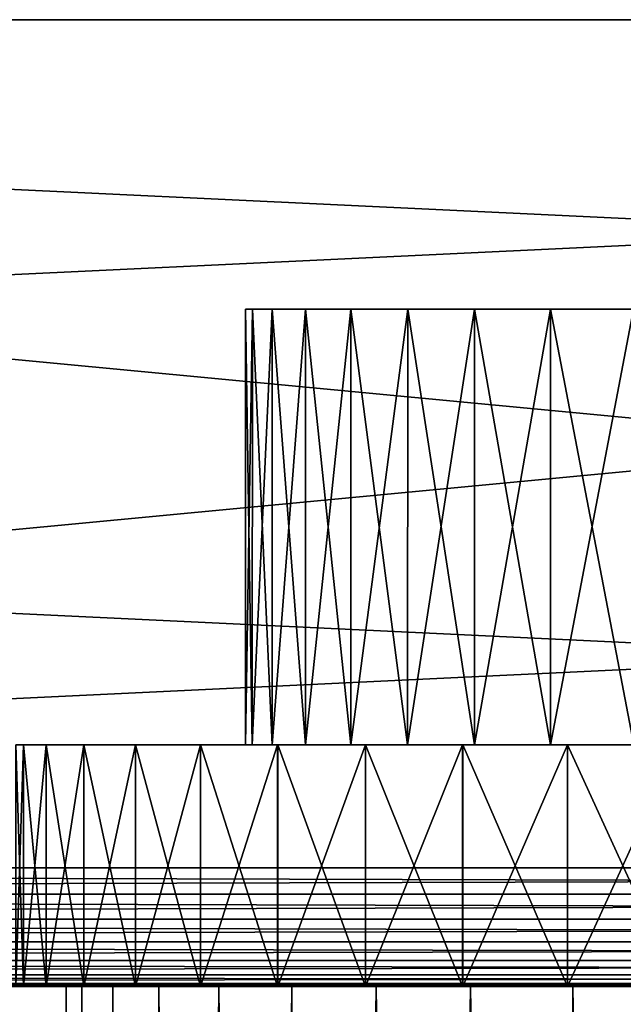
# Model space of a CAD drawing. Header units: metres. Extents: x -44 to 117, y -432 to 89.
# Tile 1020 of 1056: x -7.37 to -2.37, y 81.15 to 89.3. Entities that reach past the tile are written whole.
import ezdxf

# ---------------------------------------------------------------- set-up
doc = ezdxf.new("R2010")
doc.units = ezdxf.units.M
doc.layers.add('solid_125568', color=7, linetype='CONTINUOUS')

msp = doc.modelspace()

# ---------------------------------------------------------------- linework, layer by layer
at = {"layer": 'solid_125568'}
for points in [[(37.000347, 89.300003, 460), (37.00037, 89.300003, 440), (-37.00037, 89.300003, 440)], [(-36.939213, 85.791275, 440.061249), (-37.00037, 89.300003, 440), (37.00037, 89.300003, 440)], [(-37.000347, 89.300003, 460), (37.000347, 89.300003, 460), (-37.00037, 89.300003, 440)], [(36.939213, 85.791275, 459.938751), (37.000347, 89.300003, 460), (-37.000347, 89.300003, 460)], [(36.877968, 82.282547, 459.877502), (-37.000347, 89.300003, 460), (-36.939213, 85.791275, 459.938751)], [(36.939213, 85.791275, 459.938751), (-37.000347, 89.300003, 460), (36.877968, 82.282547, 459.877502)], [(-36.939213, 85.791275, 440.061249), (37.00037, 89.300003, 440), (-36.877968, 82.282547, 440.122498)], [(-36.877968, 82.282547, 440.122498), (37.00037, 89.300003, 440), (36.939213, 85.791275, 440.061249)], [(-5.442047, 86.904884, 450.790466), (-5.444017, 83.300003, 450.782745), (-5.5, 83.300003, 450)], [(-5.5, 86.904884, 450), (-5.5, 83.300003, 450), (-5.444018, 83.300003, 449.217255)], [(-5.5, 86.904884, 450), (-5.442047, 86.904884, 450.790466), (-5.5, 83.300003, 450)], [(-5.442047, 86.904884, 449.209534), (-5.5, 86.904884, 450), (-5.444018, 83.300003, 449.217255)], [(-5.5, 86.904884, 450), (5.5, 86.904884, 450), (5.442047, 86.904884, 450.790466)], [(-5.442047, 86.904884, 449.209534), (5.5, 86.904884, 450), (-5.5, 86.904884, 450)], [(-5.5, 86.904884, 450), (5.442047, 86.904884, 450.790466), (-5.442047, 86.904884, 450.790466)], [(-5.442047, 86.904884, 449.209534), (-5.444018, 83.300003, 449.217255), (-5.277203, 83.300003, 448.450439)], [(-5.277211, 86.904884, 451.54953), (-5.2772, 83.300003, 451.549561), (-5.444017, 83.300003, 450.782745)], [(-5.442047, 86.904884, 450.790466), (-5.277211, 86.904884, 451.54953), (-5.444017, 83.300003, 450.782745)], [(-5.277211, 86.904884, 448.45047), (-5.442047, 86.904884, 449.209534), (-5.277203, 83.300003, 448.450439)], [(5.442047, 86.904884, 449.209534), (5.5, 86.904884, 450), (-5.442047, 86.904884, 449.209534)], [(-5.442047, 86.904884, 450.790466), (5.442047, 86.904884, 450.790466), (5.277211, 86.904884, 451.54953)], [(-5.442047, 86.904884, 450.790466), (5.277211, 86.904884, 451.54953), (-5.277211, 86.904884, 451.54953)], [(5.442047, 86.904884, 449.209534), (-5.442047, 86.904884, 449.209534), (-5.277211, 86.904884, 448.45047)], [(-5.277211, 86.904884, 451.54953), (-5.002201, 86.904884, 452.284424), (-5.2772, 83.300003, 451.549561)], [(-5.277211, 86.904884, 448.45047), (-5.277203, 83.300003, 448.450439), (-5.002975, 83.300003, 447.71521)], [(-5.002201, 86.904884, 447.715576), (-5.277211, 86.904884, 448.45047), (-5.002975, 83.300003, 447.71521)], [(-5.277211, 86.904884, 451.54953), (5.277211, 86.904884, 451.54953), (5.002201, 86.904884, 452.284424)], [(-5.277211, 86.904884, 451.54953), (5.002201, 86.904884, 452.284424), (-5.002201, 86.904884, 452.284424)], [(5.277211, 86.904884, 448.45047), (-5.277211, 86.904884, 448.45047), (-5.002201, 86.904884, 447.715576)], [(5.442047, 86.904884, 449.209534), (-5.277211, 86.904884, 448.45047), (5.277211, 86.904884, 448.45047)], [(-5.002201, 86.904884, 452.284424), (-5.002971, 83.300003, 452.28479), (-5.2772, 83.300003, 451.549561)], [(-5.002201, 86.904884, 447.715576), (-5.002975, 83.300003, 447.71521), (-4.626896, 83.300003, 447.026489)], [(-4.626894, 86.904884, 452.973511), (-4.626889, 83.300003, 452.973541), (-5.002971, 83.300003, 452.28479)], [(-5.002201, 86.904884, 452.284424), (-4.626894, 86.904884, 452.973511), (-5.002971, 83.300003, 452.28479)], [(-4.626894, 86.904884, 447.026489), (-5.002201, 86.904884, 447.715576), (-4.626896, 83.300003, 447.026489)], [(-5.002201, 86.904884, 452.284424), (5.002201, 86.904884, 452.284424), (4.626894, 86.904884, 452.973511)], [(-5.002201, 86.904884, 452.284424), (4.626894, 86.904884, 452.973511), (-4.626894, 86.904884, 452.973511)], [(5.002201, 86.904884, 447.715576), (-5.002201, 86.904884, 447.715576), (-4.626894, 86.904884, 447.026489)], [(5.277211, 86.904884, 448.45047), (-5.002201, 86.904884, 447.715576), (5.002201, 86.904884, 447.715576)], [(-4.626894, 86.904884, 447.026489), (-4.626896, 83.300003, 447.026489), (-4.156623, 83.300003, 446.398254)], [(-4.626894, 86.904884, 452.973511), (-4.155979, 86.904884, 453.601166), (-4.626889, 83.300003, 452.973541)], [(-4.155979, 86.904884, 446.398834), (-4.626894, 86.904884, 447.026489), (-4.156623, 83.300003, 446.398254)], [(-4.626894, 86.904884, 452.973511), (4.626894, 86.904884, 452.973511), (4.155979, 86.904884, 453.601166)], [(-4.626894, 86.904884, 452.973511), (4.155979, 86.904884, 453.601166), (-4.155979, 86.904884, 453.601166)], [(4.626894, 86.904884, 447.026489), (-4.626894, 86.904884, 447.026489), (-4.155979, 86.904884, 446.398834)], [(5.002201, 86.904884, 447.715576), (-4.626894, 86.904884, 447.026489), (4.626894, 86.904884, 447.026489)], [(-4.155979, 86.904884, 453.601166), (-4.156613, 83.300003, 453.601746), (-4.626889, 83.300003, 452.973541)], [(-4.155979, 86.904884, 446.398834), (-4.156623, 83.300003, 446.398254), (-3.601757, 83.300003, 445.843384)], [(-3.601734, 86.904884, 454.156616), (-3.601742, 83.300003, 454.156616), (-4.156613, 83.300003, 453.601746)], [(-4.155979, 86.904884, 453.601166), (-3.601734, 86.904884, 454.156616), (-4.156613, 83.300003, 453.601746)], [(-3.601734, 86.904884, 445.843384), (-4.155979, 86.904884, 446.398834), (-3.601757, 83.300003, 445.843384)], [(-4.155979, 86.904884, 453.601166), (4.155979, 86.904884, 453.601166), (3.601734, 86.904884, 454.156616)], [(-4.155979, 86.904884, 453.601166), (3.601734, 86.904884, 454.156616), (-3.601734, 86.904884, 454.156616)], [(4.155979, 86.904884, 446.398834), (-4.155979, 86.904884, 446.398834), (-3.601734, 86.904884, 445.843384)], [(4.626894, 86.904884, 447.026489), (-4.155979, 86.904884, 446.398834), (4.155979, 86.904884, 446.398834)], [(-3.601734, 86.904884, 445.843384), (-3.601757, 83.300003, 445.843384), (-2.973527, 83.300003, 445.373108)], [(-2.973064, 86.904884, 454.62619), (-2.973518, 83.300003, 454.626892), (-3.601742, 83.300003, 454.156616)], [(-3.601734, 86.904884, 454.156616), (-2.973064, 86.904884, 454.62619), (-3.601742, 83.300003, 454.156616)], [(-2.973064, 86.904884, 445.37381), (-3.601734, 86.904884, 445.843384), (-2.973527, 83.300003, 445.373108)], [(-3.601734, 86.904884, 454.156616), (3.601734, 86.904884, 454.156616), (2.973064, 86.904884, 454.62619)], [(-3.601734, 86.904884, 454.156616), (2.973064, 86.904884, 454.62619), (-2.973064, 86.904884, 454.62619)], [(3.601734, 86.904884, 445.843384), (-3.601734, 86.904884, 445.843384), (-2.973064, 86.904884, 445.37381)], [(4.155979, 86.904884, 446.398834), (-3.601734, 86.904884, 445.843384), (3.601734, 86.904884, 445.843384)], [(-2.973064, 86.904884, 445.37381), (-2.973527, 83.300003, 445.373108), (-2.284767, 83.300003, 444.997009)], [(-2.284783, 86.904884, 455.002991), (-2.284752, 83.300003, 455.002991), (-2.973518, 83.300003, 454.626892)], [(-2.973064, 86.904884, 454.62619), (-2.284783, 86.904884, 455.002991), (-2.973518, 83.300003, 454.626892)], [(-2.284783, 86.904884, 444.997009), (-2.973064, 86.904884, 445.37381), (-2.284767, 83.300003, 444.997009)], [(-2.973064, 86.904884, 454.62619), (2.973064, 86.904884, 454.62619), (2.284783, 86.904884, 455.002991)], [(-2.973064, 86.904884, 454.62619), (2.284783, 86.904884, 455.002991), (-2.284783, 86.904884, 455.002991)], [(2.973064, 86.904884, 445.37381), (-2.973064, 86.904884, 445.37381), (-2.284783, 86.904884, 444.997009)], [(3.601734, 86.904884, 445.843384), (-2.973064, 86.904884, 445.37381), (2.973064, 86.904884, 445.37381)], [(-36.939213, 85.791275, 459.938751), (-36.877968, 82.282547, 459.877502), (36.877968, 82.282547, 459.877502)], [(36.939213, 85.791275, 440.061249), (36.877968, 82.282547, 440.122498), (-36.877968, 82.282547, 440.122498)], [(-7.4, 83.300003, 450), (-7.4, 81.300003, 450), (-7.336643, 81.300003, 449.033752)], [(-7.336643, 83.300003, 450.966248), (-7.336801, 81.300003, 450.965057), (-7.4, 81.300003, 450)], [(-7.336643, 83.300003, 450.966248), (-7.4, 81.300003, 450), (-7.4, 83.300003, 450)], [(-7.336801, 83.300003, 449.034943), (-7.4, 83.300003, 450), (-7.336643, 81.300003, 449.033752)], [(-5.5, 83.300003, 450), (-7.4, 83.300003, 450), (-7.336801, 83.300003, 449.034943)], [(-5.444017, 83.300003, 450.782745), (-7.336643, 83.300003, 450.966248), (-7.4, 83.300003, 450)], [(-5.5, 83.300003, 450), (-5.444017, 83.300003, 450.782745), (-7.4, 83.300003, 450)], [(-7.148285, 83.300003, 448.086365), (-7.336801, 83.300003, 449.034943), (-7.336643, 81.300003, 449.033752)], [(-7.336643, 83.300003, 450.966248), (-7.148285, 81.300003, 451.913635), (-7.336801, 81.300003, 450.965057)], [(-5.277203, 83.300003, 448.450439), (-7.336801, 83.300003, 449.034943), (-7.148285, 83.300003, 448.086365)], [(-5.444018, 83.300003, 449.217255), (-5.5, 83.300003, 450), (-7.336801, 83.300003, 449.034943)], [(-5.277203, 83.300003, 448.450439), (-5.444018, 83.300003, 449.217255), (-7.336801, 83.300003, 449.034943)], [(-7.148285, 83.300003, 448.086365), (-7.336643, 81.300003, 449.033752), (-7.147771, 81.300003, 448.084442)], [(-7.336643, 83.300003, 450.966248), (-7.147771, 83.300003, 451.915558), (-7.148285, 81.300003, 451.913635)], [(-5.2772, 83.300003, 451.549561), (-7.147771, 83.300003, 451.915558), (-7.336643, 83.300003, 450.966248)], [(-5.444017, 83.300003, 450.782745), (-5.2772, 83.300003, 451.549561), (-7.336643, 83.300003, 450.966248)], [(-6.83766, 83.300003, 447.170441), (-7.148285, 83.300003, 448.086365), (-7.147771, 81.300003, 448.084442)], [(-7.147771, 83.300003, 451.915558), (-6.83766, 81.300003, 452.829559), (-7.148285, 81.300003, 451.913635)], [(-5.002975, 83.300003, 447.71521), (-7.148285, 83.300003, 448.086365), (-6.83766, 83.300003, 447.170441)], [(-5.002975, 83.300003, 447.71521), (-5.277203, 83.300003, 448.450439), (-7.148285, 83.300003, 448.086365)], [(-6.83766, 83.300003, 447.170441), (-7.147771, 81.300003, 448.084442), (-6.836543, 81.300003, 447.167725)], [(-7.147771, 83.300003, 451.915558), (-6.836543, 83.300003, 452.832275), (-6.83766, 81.300003, 452.829559)], [(-5.002971, 83.300003, 452.28479), (-6.836543, 83.300003, 452.832275), (-7.147771, 83.300003, 451.915558)], [(-5.2772, 83.300003, 451.549561), (-5.002971, 83.300003, 452.28479), (-7.147771, 83.300003, 451.915558)], [(-6.409606, 83.300003, 446.301758), (-6.83766, 83.300003, 447.170441), (-6.836543, 81.300003, 447.167725)], [(-6.836543, 83.300003, 452.832275), (-6.409606, 81.300003, 453.698242), (-6.83766, 81.300003, 452.829559)], [(-4.626896, 83.300003, 447.026489), (-6.83766, 83.300003, 447.170441), (-6.409606, 83.300003, 446.301758)], [(-4.626896, 83.300003, 447.026489), (-5.002975, 83.300003, 447.71521), (-6.83766, 83.300003, 447.170441)], [(-6.409606, 83.300003, 446.301758), (-6.836543, 81.300003, 447.167725), (-6.408152, 81.300003, 446.299255)], [(-6.836543, 83.300003, 452.832275), (-6.408152, 83.300003, 453.700745), (-6.409606, 81.300003, 453.698242)], [(-4.156613, 83.300003, 453.601746), (-6.408152, 83.300003, 453.700745), (-6.836543, 83.300003, 452.832275)], [(-4.626889, 83.300003, 452.973541), (-4.156613, 83.300003, 453.601746), (-6.836543, 83.300003, 452.832275)], [(-5.002971, 83.300003, 452.28479), (-4.626889, 83.300003, 452.973541), (-6.836543, 83.300003, 452.832275)], [(-5.872028, 83.300003, 445.496735), (-6.409606, 83.300003, 446.301758), (-6.408152, 81.300003, 446.299255)], [(-6.408152, 83.300003, 453.700745), (-5.872028, 81.300003, 454.503265), (-6.409606, 81.300003, 453.698242)], [(-3.601757, 83.300003, 445.843384), (-6.409606, 83.300003, 446.301758), (-5.872028, 83.300003, 445.496735)], [(-4.156623, 83.300003, 446.398254), (-4.626896, 83.300003, 447.026489), (-6.409606, 83.300003, 446.301758)], [(-3.601757, 83.300003, 445.843384), (-4.156623, 83.300003, 446.398254), (-6.409606, 83.300003, 446.301758)], [(-5.872028, 83.300003, 445.496735), (-6.408152, 81.300003, 446.299255), (-5.870246, 81.300003, 445.494415)], [(-6.408152, 83.300003, 453.700745), (-5.870246, 83.300003, 454.505585), (-5.872028, 81.300003, 454.503265)], [(-3.601742, 83.300003, 454.156616), (-5.870246, 83.300003, 454.505585), (-6.408152, 83.300003, 453.700745)], [(-4.156613, 83.300003, 453.601746), (-3.601742, 83.300003, 454.156616), (-6.408152, 83.300003, 453.700745)], [(-5.234018, 83.300003, 444.768829), (-5.872028, 83.300003, 445.496735), (-5.870246, 81.300003, 445.494415)], [(-5.870246, 83.300003, 454.505585), (-5.234018, 81.300003, 455.231171), (-5.872028, 81.300003, 454.503265)], [(-2.973527, 83.300003, 445.373108), (-5.872028, 83.300003, 445.496735), (-5.234018, 83.300003, 444.768829)], [(-2.973527, 83.300003, 445.373108), (-3.601757, 83.300003, 445.843384), (-5.872028, 83.300003, 445.496735)], [(-5.234018, 83.300003, 444.768829), (-5.870246, 81.300003, 445.494415), (-5.231954, 81.300003, 444.766785)], [(-5.870246, 83.300003, 454.505585), (-5.231954, 83.300003, 455.233215), (-5.234018, 81.300003, 455.231171)], [(-2.284752, 83.300003, 455.002991), (-5.231954, 83.300003, 455.233215), (-5.870246, 83.300003, 454.505585)], [(-2.973518, 83.300003, 454.626892), (-2.284752, 83.300003, 455.002991), (-5.870246, 83.300003, 454.505585)], [(-3.601742, 83.300003, 454.156616), (-2.973518, 83.300003, 454.626892), (-5.870246, 83.300003, 454.505585)], [(-4.506104, 83.300003, 444.130157), (-5.234018, 83.300003, 444.768829), (-5.231954, 81.300003, 444.766785)], [(-5.231954, 83.300003, 455.233215), (-4.506104, 81.300003, 455.869843), (-5.234018, 81.300003, 455.231171)], [(-1.54953, 83.300003, 444.722778), (-5.234018, 83.300003, 444.768829), (-4.506104, 83.300003, 444.130157)], [(-2.284767, 83.300003, 444.997009), (-2.973527, 83.300003, 445.373108), (-5.234018, 83.300003, 444.768829)], [(-1.54953, 83.300003, 444.722778), (-2.284767, 83.300003, 444.997009), (-5.234018, 83.300003, 444.768829)], [(-4.506104, 83.300003, 444.130157), (-5.231954, 81.300003, 444.766785), (-4.50379, 81.300003, 444.128387)], [(-5.231954, 83.300003, 455.233215), (-4.50379, 83.300003, 455.871613), (-4.506104, 81.300003, 455.869843)], [(-5.231954, 83.300003, 455.233215), (4.506104, 83.300003, 455.869843), (-4.50379, 83.300003, 455.871613)], [(0.000004, 83.300003, 455.5), (4.506104, 83.300003, 455.869843), (-5.231954, 83.300003, 455.233215)], [(-0.782707, 83.300003, 455.444031), (0.000004, 83.300003, 455.5), (-5.231954, 83.300003, 455.233215)], [(-1.549521, 83.300003, 455.277222), (-0.782707, 83.300003, 455.444031), (-5.231954, 83.300003, 455.233215)], [(-2.284752, 83.300003, 455.002991), (-1.549521, 83.300003, 455.277222), (-5.231954, 83.300003, 455.233215)], [(-3.70114, 83.300003, 443.592072), (-4.506104, 83.300003, 444.130157), (-4.50379, 81.300003, 444.128387)], [(-4.50379, 83.300003, 455.871613), (-3.70114, 81.300003, 456.407928), (-4.506104, 81.300003, 455.869843)], [(4.50379, 83.300003, 444.128387), (-4.506104, 83.300003, 444.130157), (-3.70114, 83.300003, 443.592072)], [(5.231954, 83.300003, 444.766785), (-4.506104, 83.300003, 444.130157), (4.50379, 83.300003, 444.128387)], [(-0.000004, 83.300003, 444.5), (-4.506104, 83.300003, 444.130157), (5.231954, 83.300003, 444.766785)], [(-0.782714, 83.300003, 444.555969), (-1.54953, 83.300003, 444.722778), (-4.506104, 83.300003, 444.130157)], [(-0.000004, 83.300003, 444.5), (-0.782714, 83.300003, 444.555969), (-4.506104, 83.300003, 444.130157)], [(-3.70114, 83.300003, 443.592072), (-4.50379, 81.300003, 444.128387), (-3.69958, 81.300003, 443.591156)], [(-4.50379, 83.300003, 455.871613), (-3.69958, 83.300003, 456.408844), (-3.70114, 81.300003, 456.407928)], [(-4.50379, 83.300003, 455.871613), (4.506104, 83.300003, 455.869843), (3.70114, 83.300003, 456.407928)], [(-4.50379, 83.300003, 455.871613), (3.70114, 83.300003, 456.407928), (-3.69958, 83.300003, 456.408844)], [(-2.833156, 83.300003, 443.163818), (-3.70114, 83.300003, 443.592072), (-3.69958, 81.300003, 443.591156)], [(-3.69958, 83.300003, 456.408844), (-2.833156, 81.300003, 456.836182), (-3.70114, 81.300003, 456.407928)], [(3.69958, 83.300003, 443.591156), (-3.70114, 83.300003, 443.592072), (-2.833156, 83.300003, 443.163818)], [(4.50379, 83.300003, 444.128387), (-3.70114, 83.300003, 443.592072), (3.69958, 83.300003, 443.591156)], [(-2.833156, 83.300003, 443.163818), (-3.69958, 81.300003, 443.591156), (-2.831794, 81.300003, 443.163269)], [(-3.69958, 83.300003, 456.408844), (-2.831794, 83.300003, 456.836731), (-2.833156, 81.300003, 456.836182)], [(-3.69958, 83.300003, 456.408844), (3.70114, 83.300003, 456.407928), (2.833156, 83.300003, 456.836182)], [(-3.69958, 83.300003, 456.408844), (2.833156, 83.300003, 456.836182), (-2.831794, 83.300003, 456.836731)], [(-1.916412, 83.300003, 442.852448), (-2.833156, 83.300003, 443.163818), (-2.831794, 81.300003, 443.163269)], [(-2.831794, 83.300003, 456.836731), (-1.916412, 81.300003, 457.147552), (-2.833156, 81.300003, 456.836182)], [(2.831794, 83.300003, 443.163269), (-2.833156, 83.300003, 443.163818), (-1.916412, 83.300003, 442.852448)], [(3.69958, 83.300003, 443.591156), (-2.833156, 83.300003, 443.163818), (2.831794, 83.300003, 443.163269)], [(-1.916412, 83.300003, 442.852448), (-2.831794, 81.300003, 443.163269), (-1.914979, 81.300003, 442.852081)], [(-2.831794, 83.300003, 456.836731), (-1.914979, 83.300003, 457.147919), (-1.916412, 81.300003, 457.147552)], [(-2.831794, 83.300003, 456.836731), (2.833156, 83.300003, 456.836182), (1.916412, 83.300003, 457.147552)], [(-2.831794, 83.300003, 456.836731), (1.916412, 83.300003, 457.147552), (-1.914979, 83.300003, 457.147919)], [(-36.877968, 82.063995, 459.849426), (36.877968, 82.063995, 459.849426), (36.877968, 82.282547, 459.877502)], [(-36.877968, 82.282547, 459.877502), (-36.877968, 82.063995, 459.849426), (36.877968, 82.282547, 459.877502)], [(36.877968, 82.063995, 440.150574), (-36.877968, 82.063995, 440.150574), (-36.877968, 82.282547, 440.122498)], [(36.877968, 82.282547, 440.122498), (36.877968, 82.063995, 440.150574), (-36.877968, 82.282547, 440.122498)], [(-36.877968, 81.855713, 459.77356), (36.877968, 81.855713, 459.77356), (36.877968, 82.063995, 459.849426)], [(-36.877968, 82.063995, 459.849426), (-36.877968, 81.855713, 459.77356), (36.877968, 82.063995, 459.849426)], [(36.877968, 81.855713, 440.22644), (-36.877968, 81.855713, 440.22644), (-36.877968, 82.063995, 440.150574)], [(36.877968, 82.063995, 440.150574), (36.877968, 81.855713, 440.22644), (-36.877968, 82.063995, 440.150574)], [(-36.877968, 81.669258, 459.653656), (36.877968, 81.669258, 459.653656), (36.877968, 81.855713, 459.77356)], [(-36.877968, 81.855713, 459.77356), (-36.877968, 81.669258, 459.653656), (36.877968, 81.855713, 459.77356)], [(36.877968, 81.669258, 440.346344), (-36.877968, 81.669258, 440.346344), (-36.877968, 81.855713, 440.22644)], [(36.877968, 81.855713, 440.22644), (36.877968, 81.669258, 440.346344), (-36.877968, 81.855713, 440.22644)], [(-36.877968, 81.513794, 459.495636), (36.877968, 81.513794, 459.495636), (36.877968, 81.669258, 459.653656)], [(-36.877968, 81.669258, 459.653656), (-36.877968, 81.513794, 459.495636), (36.877968, 81.669258, 459.653656)], [(36.877968, 81.513794, 440.504364), (-36.877968, 81.513794, 440.504364), (-36.877968, 81.669258, 440.346344)], [(36.877968, 81.669258, 440.346344), (36.877968, 81.513794, 440.504364), (-36.877968, 81.669258, 440.346344)], [(-36.877968, 81.396965, 459.307251), (36.877968, 81.396965, 459.307251), (36.877968, 81.513794, 459.495636)], [(-36.877968, 81.513794, 459.495636), (-36.877968, 81.396965, 459.307251), (36.877968, 81.513794, 459.495636)], [(36.877968, 81.396965, 440.692749), (-36.877968, 81.396965, 440.692749), (-36.877968, 81.513794, 440.504364)], [(36.877968, 81.513794, 440.504364), (36.877968, 81.396965, 440.692749), (-36.877968, 81.513794, 440.504364)], [(-36.877968, 81.324516, 459.097748), (36.877968, 81.324516, 459.097748), (36.877968, 81.396965, 459.307251)], [(-36.877968, 81.396965, 459.307251), (-36.877968, 81.324516, 459.097748), (36.877968, 81.396965, 459.307251)], [(36.877968, 81.324516, 440.902252), (-36.877968, 81.324516, 440.902252), (-36.877968, 81.396965, 440.692749)], [(36.877968, 81.396965, 440.692749), (36.877968, 81.324516, 440.902252), (-36.877968, 81.396965, 440.692749)], [(36.877968, 81.324516, 459.097748), (-36.878151, 81.300003, 458.877655), (-0.000154, 81.300003, 458.877655)], [(-36.877968, 81.324516, 459.097748), (-36.878151, 81.300003, 458.877655), (36.877968, 81.324516, 459.097748)], [(-36.877968, 81.324516, 440.902252), (36.878151, 81.300003, 441.122345), (0.000158, 81.300003, 441.122345)], [(36.877968, 81.324516, 440.902252), (36.878151, 81.300003, 441.122345), (-36.877968, 81.324516, 440.902252)], [(-36.877968, 81.324516, 440.902252), (0.000158, 81.300003, 441.122345), (-36.877815, 81.300003, 441.122345)], [(-0.000746, 81.300003, 457.399994), (-0.000154, 81.300003, 458.877655), (-36.878151, 81.300003, 458.877655)], [(-7.336801, 81.300003, 450.965057), (-36.878151, 81.300003, 458.877655), (-7.4, 81.300003, 450)], [(-0.966656, 81.300003, 457.336578), (-0.000746, 81.300003, 457.399994), (-36.878151, 81.300003, 458.877655)], [(-1.916412, 81.300003, 457.147552), (-0.966656, 81.300003, 457.336578), (-36.878151, 81.300003, 458.877655)], [(-2.833156, 81.300003, 456.836182), (-1.916412, 81.300003, 457.147552), (-36.878151, 81.300003, 458.877655)], [(-3.70114, 81.300003, 456.407928), (-2.833156, 81.300003, 456.836182), (-36.878151, 81.300003, 458.877655)], [(-4.506104, 81.300003, 455.869843), (-3.70114, 81.300003, 456.407928), (-36.878151, 81.300003, 458.877655)], [(-5.234018, 81.300003, 455.231171), (-4.506104, 81.300003, 455.869843), (-36.878151, 81.300003, 458.877655)], [(-5.872028, 81.300003, 454.503265), (-5.234018, 81.300003, 455.231171), (-36.878151, 81.300003, 458.877655)], [(-6.409606, 81.300003, 453.698242), (-5.872028, 81.300003, 454.503265), (-36.878151, 81.300003, 458.877655)], [(-6.83766, 81.300003, 452.829559), (-6.409606, 81.300003, 453.698242), (-36.878151, 81.300003, 458.877655)], [(-7.148285, 81.300003, 451.913635), (-6.83766, 81.300003, 452.829559), (-36.878151, 81.300003, 458.877655)], [(-7.336801, 81.300003, 450.965057), (-7.148285, 81.300003, 451.913635), (-36.878151, 81.300003, 458.877655)], [(-36.877815, 81.300003, 441.122345), (0.000158, 81.300003, 441.122345), (-30.747137, 81.300003, 444.803436)], [(0.000158, 81.300003, 441.122345), (-30.000004, 81.300003, 444.75), (-30.747137, 81.300003, 444.803436)], [(0.000158, 81.300003, 441.122345), (-29.252871, 81.300003, 444.803436), (-30.000004, 81.300003, 444.75)], [(0.000158, 81.300003, 441.122345), (-28.520912, 81.300003, 444.962646), (-29.252871, 81.300003, 444.803436)], [(0.000158, 81.300003, 441.122345), (-27.819099, 81.300003, 445.224426), (-28.520912, 81.300003, 444.962646)], [(0.000158, 81.300003, 441.122345), (-27.161642, 81.300003, 445.583405), (-27.819099, 81.300003, 445.224426)], [(0.000158, 81.300003, 441.122345), (-26.561974, 81.300003, 446.032318), (-27.161642, 81.300003, 445.583405)], [(0.000158, 81.300003, 441.122345), (-26.032324, 81.300003, 446.561981), (-26.561974, 81.300003, 446.032318)], [(0.000158, 81.300003, 441.122345), (-25.583424, 81.300003, 447.161621), (-26.032324, 81.300003, 446.561981)], [(0.000158, 81.300003, 441.122345), (-25.224436, 81.300003, 447.819061), (-25.583424, 81.300003, 447.161621)], [(0.000158, 81.300003, 441.122345), (-24.962673, 81.300003, 448.520874), (-25.224436, 81.300003, 447.819061)], [(0.000158, 81.300003, 441.122345), (-24.803438, 81.300003, 449.252838), (-24.962673, 81.300003, 448.520874)], [(0.000158, 81.300003, 441.122345), (-24.75, 81.300003, 450), (-24.803438, 81.300003, 449.252838)], [(-3.69958, 81.300003, 443.591156), (-24.75, 81.300003, 450), (0.000158, 81.300003, 441.122345)], [(-7.336643, 81.300003, 449.033752), (-7.4, 81.300003, 450), (-24.75, 81.300003, 450)], [(-7.147771, 81.300003, 448.084442), (-7.336643, 81.300003, 449.033752), (-24.75, 81.300003, 450)], [(-6.836543, 81.300003, 447.167725), (-7.147771, 81.300003, 448.084442), (-24.75, 81.300003, 450)], [(-6.408152, 81.300003, 446.299255), (-6.836543, 81.300003, 447.167725), (-24.75, 81.300003, 450)], [(-5.870246, 81.300003, 445.494415), (-6.408152, 81.300003, 446.299255), (-24.75, 81.300003, 450)], [(-5.231954, 81.300003, 444.766785), (-5.870246, 81.300003, 445.494415), (-24.75, 81.300003, 450)], [(-4.50379, 81.300003, 444.128387), (-5.231954, 81.300003, 444.766785), (-24.75, 81.300003, 450)], [(-3.69958, 81.300003, 443.591156), (-4.50379, 81.300003, 444.128387), (-24.75, 81.300003, 450)], [(-6.853619, 81.300003, 451.424042), (-6.983685, 81.300003, 449.522369), (-6.983687, 81.300003, 450.4776)], [(-6.983681, 21.299999, 450.477692), (-6.983687, 81.300003, 450.4776), (-6.983685, 81.300003, 449.522369)], [(-6.983681, 21.299999, 450.477692), (-6.853619, 81.300003, 451.424042), (-6.983687, 81.300003, 450.4776)], [(-6.853619, 81.300003, 451.424042), (-6.853613, 81.300003, 448.575928), (-6.983685, 81.300003, 449.522369)], [(-6.983681, 21.299999, 449.522308), (-6.983685, 81.300003, 449.522369), (-6.853613, 81.300003, 448.575928)], [(-6.983681, 21.299999, 449.522308), (-6.983681, 21.299999, 450.477692), (-6.983685, 81.300003, 449.522369)], [(-6.853586, 21.299999, 448.575806), (-6.983681, 21.299999, 449.522308), (-6.853613, 81.300003, 448.575928)], [(-6.983681, 21.299999, 450.477692), (-6.853586, 21.299999, 451.424194), (-6.853619, 81.300003, 451.424042)], [(-6.595824, 81.300003, 452.344177), (-6.853613, 81.300003, 448.575928), (-6.853619, 81.300003, 451.424042)], [(-6.595822, 21.299999, 452.344177), (-6.595824, 81.300003, 452.344177), (-6.853619, 81.300003, 451.424042)], [(-6.853586, 21.299999, 451.424194), (-6.595822, 21.299999, 452.344177), (-6.853619, 81.300003, 451.424042)], [(-6.595824, 81.300003, 452.344177), (-6.595817, 81.300003, 447.655823), (-6.853613, 81.300003, 448.575928)], [(-6.853586, 21.299999, 448.575806), (-6.853613, 81.300003, 448.575928), (-6.595817, 81.300003, 447.655823)], [(-6.595822, 21.299999, 447.655823), (-6.853586, 21.299999, 448.575806), (-6.595817, 81.300003, 447.655823)], [(-6.215127, 81.300003, 453.220581), (-6.595817, 81.300003, 447.655823), (-6.595824, 81.300003, 452.344177)], [(-6.215191, 21.299999, 453.220459), (-6.215127, 81.300003, 453.220581), (-6.595824, 81.300003, 452.344177)], [(-6.595822, 21.299999, 452.344177), (-6.215191, 21.299999, 453.220459), (-6.595824, 81.300003, 452.344177)], [(-6.595822, 21.299999, 447.655823), (-6.595817, 81.300003, 447.655823), (-6.215126, 81.300003, 446.779419)], [(-6.215191, 21.299999, 446.779541), (-6.595822, 21.299999, 447.655823), (-6.215126, 81.300003, 446.779419)], [(-6.215127, 81.300003, 453.220581), (-6.215126, 81.300003, 446.779419), (-6.595817, 81.300003, 447.655823)], [(-6.215191, 21.299999, 446.779541), (-6.215126, 81.300003, 446.779419), (-5.718775, 81.300003, 445.963226)], [(-5.718785, 21.299999, 445.963226), (-6.215191, 21.299999, 446.779541), (-5.718775, 81.300003, 445.963226)], [(-6.215191, 21.299999, 453.220459), (-5.718785, 21.299999, 454.036774), (-6.215127, 81.300003, 453.220581)], [(-5.718771, 81.300003, 454.036774), (-6.215126, 81.300003, 446.779419), (-6.215127, 81.300003, 453.220581)], [(-5.718785, 21.299999, 454.036774), (-5.718771, 81.300003, 454.036774), (-6.215127, 81.300003, 453.220581)], [(-5.718771, 81.300003, 454.036774), (-5.718775, 81.300003, 445.963226), (-6.215126, 81.300003, 446.779419)], [(-5.718785, 21.299999, 445.963226), (-5.718775, 81.300003, 445.963226), (-5.115938, 81.300003, 445.222229)], [(-5.11585, 21.299999, 445.222137), (-5.718785, 21.299999, 445.963226), (-5.115938, 81.300003, 445.222229)], [(-5.718785, 21.299999, 454.036774), (-5.11585, 21.299999, 454.777863), (-5.718771, 81.300003, 454.036774)], [(-5.115925, 81.300003, 454.777802), (-5.115938, 81.300003, 445.222229), (-5.718775, 81.300003, 445.963226)], [(-5.115925, 81.300003, 454.777802), (-5.718775, 81.300003, 445.963226), (-5.718771, 81.300003, 454.036774)], [(-5.11585, 21.299999, 454.777863), (-5.115925, 81.300003, 454.777802), (-5.718771, 81.300003, 454.036774)], [(-4.417642, 81.300003, 455.429962), (-4.417671, 81.300003, 444.570068), (-5.115938, 81.300003, 445.222229)], [(-5.11585, 21.299999, 445.222137), (-5.115938, 81.300003, 445.222229), (-4.417671, 81.300003, 444.570068)], [(-4.417642, 81.300003, 455.429962), (-5.115938, 81.300003, 445.222229), (-5.115925, 81.300003, 454.777802)], [(-5.11585, 21.299999, 454.777863), (-4.417642, 81.300003, 455.429962), (-5.115925, 81.300003, 454.777802)], [(-4.417618, 21.299999, 444.570038), (-5.11585, 21.299999, 445.222137), (-4.417671, 81.300003, 444.570068)], [(-5.11585, 21.299999, 454.777863), (-4.417618, 21.299999, 455.429962), (-4.417642, 81.300003, 455.429962)], [(-4.417642, 81.300003, 455.429962), (-3.637044, 81.300003, 444.019043), (-4.417671, 81.300003, 444.570068)], [(-4.417618, 21.299999, 444.570038), (-4.417671, 81.300003, 444.570068), (-3.637044, 81.300003, 444.019043)], [(-3.637011, 81.300003, 455.980988), (-3.637044, 81.300003, 444.019043), (-4.417642, 81.300003, 455.429962)], [(-3.637094, 21.299999, 455.980927), (-3.637011, 81.300003, 455.980988), (-4.417642, 81.300003, 455.429962)], [(-4.417618, 21.299999, 455.429962), (-3.637094, 21.299999, 455.980927), (-4.417642, 81.300003, 455.429962)], [(-3.637094, 21.299999, 444.019073), (-4.417618, 21.299999, 444.570038), (-3.637044, 81.300003, 444.019043)], [(-2.831794, 81.300003, 443.163269), (-3.69958, 81.300003, 443.591156), (0.000158, 81.300003, 441.122345)], [(-2.788818, 21.299999, 443.579529), (-3.637094, 21.299999, 444.019073), (-3.637044, 81.300003, 444.019043)], [(-3.637094, 21.299999, 455.980927), (-2.788818, 21.299999, 456.420471), (-3.637011, 81.300003, 455.980988)], [(-3.637011, 81.300003, 455.980988), (-2.788749, 81.300003, 443.579498), (-3.637044, 81.300003, 444.019043)], [(-2.788818, 21.299999, 443.579529), (-3.637044, 81.300003, 444.019043), (-2.788749, 81.300003, 443.579498)], [(-2.788725, 81.300003, 456.420502), (-2.788749, 81.300003, 443.579498), (-3.637011, 81.300003, 455.980988)], [(-2.788818, 21.299999, 456.420471), (-2.788725, 81.300003, 456.420502), (-3.637011, 81.300003, 455.980988)], [(-1.914979, 81.300003, 442.852081), (-2.831794, 81.300003, 443.163269), (0.000158, 81.300003, 441.122345)], [(-2.788818, 21.299999, 443.579529), (-2.788749, 81.300003, 443.579498), (-1.888658, 81.300003, 443.259613)], [(-1.888588, 21.299999, 443.259583), (-2.788818, 21.299999, 443.579529), (-1.888658, 81.300003, 443.259613)], [(-2.788818, 21.299999, 456.420471), (-1.888588, 21.299999, 456.740417), (-2.788725, 81.300003, 456.420502)], [(-2.788725, 81.300003, 456.420502), (-1.888658, 81.300003, 443.259613), (-2.788749, 81.300003, 443.579498)], [(-1.888639, 81.300003, 456.740417), (-1.888658, 81.300003, 443.259613), (-2.788725, 81.300003, 456.420502)], [(-1.888588, 21.299999, 456.740417), (-1.888639, 81.300003, 456.740417), (-2.788725, 81.300003, 456.420502)]]:
    msp.add_3dface(points, dxfattribs=at)

doc.saveas('drawing.dxf')
